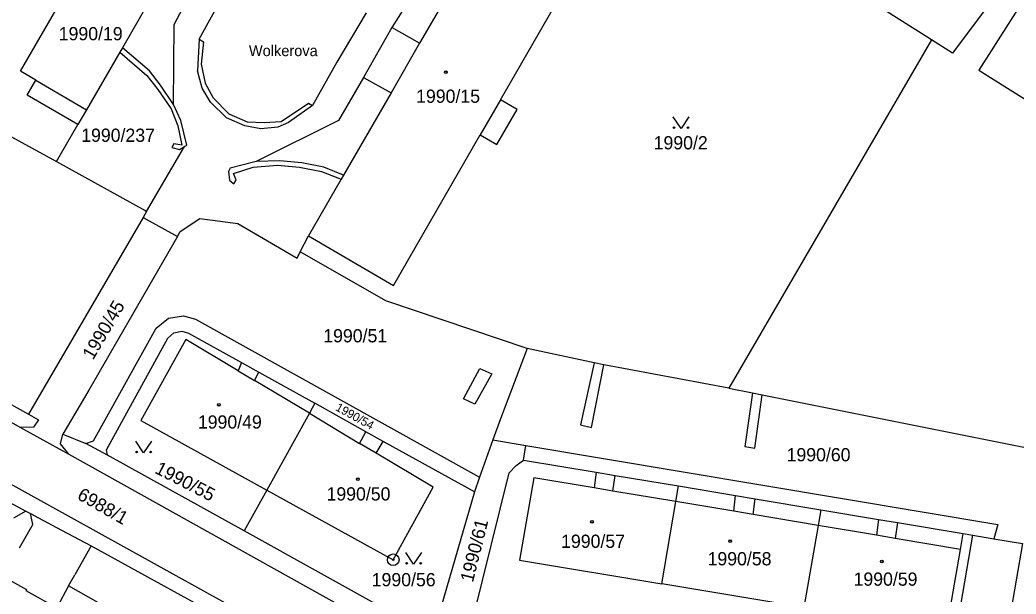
# Model space of a CAD drawing. Extents: x -593183 to -588034, y -1130415 to -1124994.
# Drawn here: x -590406.9 to -590278.8, y -1128863.2 to -1128789.4 of the extents above; entities that cross this region are included whole.
import ezdxf

# ---------------------------------------------------------------- set-up
doc = ezdxf.new("R2010")
doc.units = 0
for name, color, linetype in [('Vrstva 1', 7, 'Continuous'), ('Vrstva 15', 7, 'Continuous'), ('Vrstva 18', 7, 'Continuous'), ('Vrstva 19', 7, 'Continuous'), ('Vrstva 24', 7, 'Continuous'), ('Vrstva 25', 7, 'Continuous'), ('Vrstva 4', 7, 'Continuous')]:
    doc.layers.add(name, color=color, linetype=linetype)

msp = doc.modelspace()

# ---------------------------------------------------------------- linework, layer by layer
at = {"layer": 'Vrstva 1'}
for p, q in [((-590289.7, -1128791.96), (-590319.98, -1128772.7)), ((-590344.89, -1128773.96), (-590355.51, -1128792.36)), ((-590272.32, -1128774.05), (-590287.01, -1128793.67)), ((-590270.51, -1128775.25), (-590283.63, -1128795.85)), ((-590345.12, -1128799.67), (-590333.98, -1128780.33)), ((-590406.84, -1128795.98), (-590398.72, -1128781.94)), ((-590390.24, -1128786.91), (-590393.72, -1128792.95)), ((-590359.09, -1128790.37), (-590362.73, -1128796.8)), ((-590355.51, -1128792.36), (-590359.09, -1128790.37)), ((-590289.7, -1128791.96), (-590315.75, -1128836.76)), ((-590287.01, -1128793.67), (-590289.7, -1128791.96)), ((-590394.06, -1128793.54), (-590398.34, -1128800.94)), ((-590393.72, -1128792.95), (-590394.06, -1128793.54)), ((-590390.23, -1128795.91), (-590393.72, -1128792.95)), ((-590404.85, -1128797.14), (-590406.84, -1128795.98)), ((-590388.82, -1128797.77), (-590390.23, -1128795.91)), ((-590283.63, -1128795.85), (-590267.28, -1128806.15)), ((-590405.96, -1128799.04), (-590404.85, -1128797.14)), ((-590387.15, -1128800.26), (-590388.82, -1128797.77)), ((-590362.73, -1128796.8), (-590359.19, -1128798.74)), ((-590399.44, -1128802.85), (-590405.96, -1128799.04)), ((-590359.19, -1128798.74), (-590365.3, -1128809.34)), ((-590416.61, -1128799.66), (-590402.19, -1128807.61)), ((-590386.21, -1128802.33), (-590387.15, -1128800.26)), ((-590342.95, -1128800.92), (-590345.12, -1128799.67)), ((-590398.34, -1128800.94), (-590399.44, -1128802.85)), ((-590345.57, -1128805.41), (-590342.95, -1128800.92)), ((-590402.19, -1128807.61), (-590399.44, -1128802.85)), ((-590385.44, -1128805.51), (-590386.21, -1128802.33)), ((-590358.85, -1128823.53), (-590347.71, -1128804.18)), ((-590347.71, -1128804.18), (-590345.57, -1128805.41)), ((-590385.74, -1128805.68), (-590385.44, -1128805.51)), ((-590390.62, -1128814), (-590385.74, -1128805.68)), ((-590402.19, -1128807.61), (-590390.78, -1128813.91)), ((-590365.3, -1128809.34), (-590365.6, -1128809.86)), ((-590365.6, -1128809.86), (-590369.8, -1128817.13)), ((-590390.62, -1128814), (-590391.07, -1128814.78)), ((-590390.78, -1128813.91), (-590390.62, -1128814)), ((-590391.07, -1128814.78), (-590405.8, -1128840.07)), ((-590391.07, -1128814.78), (-590386.65, -1128817.22)), ((-590386.29, -1128816.59), (-590383.77, -1128814.91)), ((-590383.77, -1128814.91), (-590378.89, -1128815.56)), ((-590378.89, -1128815.56), (-590371.26, -1128820.01)), ((-590447.37, -1128817.13), (-590405.8, -1128840.07)), ((-590386.65, -1128817.22), (-590386.29, -1128816.59)), ((-590370.86, -1128819.22), (-590369.8, -1128817.13)), ((-590369.8, -1128817.13), (-590358.85, -1128823.53)), ((-590386.65, -1128817.22), (-590392.88, -1128828.1)), ((-590448.27, -1128819.02), (-590406.82, -1128841.78)), ((-590371.26, -1128820.01), (-590370.86, -1128819.22)), ((-590359.85, -1128825.51), (-590370.86, -1128819.22)), ((-590341.68, -1128831.62), (-590359.85, -1128825.51)), ((-590387.81, -1128827.73), (-590385.87, -1128827.42)), ((-590385.87, -1128827.42), (-590384.33, -1128827.87)), ((-590392.88, -1128828.1), (-590398.04, -1128836.98)), ((-590389.39, -1128829.02), (-590387.81, -1128827.73)), ((-590384.33, -1128827.87), (-590347.8, -1128848.2)), ((-590397.46, -1128843.5), (-590389.39, -1128829.02)), ((-590387.87, -1128830.3), (-590387.12, -1128829.62)), ((-590387.12, -1128829.62), (-590386.08, -1128829.4)), ((-590386.08, -1128829.4), (-590385.22, -1128829.66)), ((-590385.22, -1128829.66), (-590378.41, -1128833.45)), ((-590395.75, -1128844.66), (-590387.87, -1128830.3)), ((-590385.55, -1128830.48), (-590391.37, -1128840.88)), ((-590378.82, -1128834.51), (-590385.55, -1128830.48)), ((-590341.68, -1128831.62), (-590345.13, -1128840.7)), ((-590333.08, -1128833.48), (-590341.68, -1128831.62)), ((-590378.41, -1128833.45), (-590378.82, -1128834.51)), ((-590378.41, -1128833.45), (-590376.18, -1128834.69)), ((-590331.81, -1128833.75), (-590333.08, -1128833.48)), ((-590315.75, -1128836.76), (-590331.81, -1128833.75)), ((-590376.18, -1128834.69), (-590368.98, -1128838.69)), ((-590398.04, -1128836.98), (-590401.39, -1128842.66)), ((-590315.75, -1128836.76), (-590312.73, -1128837.33)), ((-590312.73, -1128837.33), (-590311.45, -1128837.58)), ((-590311.45, -1128837.58), (-590275.9, -1128844.73)), ((-590361.07, -1128875.11), (-590426.63, -1128838.82)), ((-590368.98, -1128838.69), (-590369.69, -1128839.97)), ((-590362.41, -1128842.34), (-590368.98, -1128838.69)), ((-590405.8, -1128840.07), (-590404.51, -1128840.82)), ((-590369.69, -1128839.97), (-590375.14, -1128849.84)), ((-590404.51, -1128840.82), (-590405.15, -1128841.77)), ((-590391.37, -1128840.88), (-590375.14, -1128849.84)), ((-590345.13, -1128840.7), (-590346.09, -1128843.4)), ((-590405.15, -1128841.77), (-590406.82, -1128841.78)), ((-590406.82, -1128841.78), (-590400.63, -1128845.21)), ((-590401.67, -1128843.9), (-590401.39, -1128842.66)), ((-590401.39, -1128842.66), (-590398.41, -1128843.86)), ((-590360.18, -1128843.58), (-590362.41, -1128842.34)), ((-590400.63, -1128845.21), (-590401.67, -1128843.9)), ((-590398.41, -1128843.86), (-590397.46, -1128843.5)), ((-590395.62, -1128845.36), (-590398.41, -1128843.86)), ((-590361.08, -1128845.12), (-590360.18, -1128843.58)), ((-590348.47, -1128850.09), (-590360.18, -1128843.58)), ((-590346.09, -1128843.4), (-590347.8, -1128848.2)), ((-590346.09, -1128843.4), (-590341.85, -1128844.11)), ((-590400.63, -1128845.21), (-590361.66, -1128866.93)), ((-590395.62, -1128845.36), (-590395.75, -1128844.66)), ((-590378.05, -1128855.11), (-590395.62, -1128845.36)), ((-590353.79, -1128849.48), (-590361.08, -1128845.12)), ((-590341.85, -1128844.11), (-590281.18, -1128854.26)), ((-590343.11, -1128846.67), (-590342.16, -1128845.99)), ((-590342.16, -1128845.99), (-590332.83, -1128847.55)), ((-590348.88, -1128867.26), (-590344.01, -1128847.62)), ((-590344.01, -1128847.62), (-590343.11, -1128846.67)), ((-590332.83, -1128847.55), (-590333.08, -1128849.56)), ((-590332.83, -1128847.55), (-590330.36, -1128847.96)), ((-590347.8, -1128848.2), (-590348.47, -1128850.09)), ((-590340.83, -1128848.26), (-590342.66, -1128858.87)), ((-590333.08, -1128849.56), (-590340.83, -1128848.26)), ((-590330.36, -1128847.96), (-590322.22, -1128849.32)), ((-590410.27, -1128850.36), (-590406.15, -1128852.55)), ((-590375.14, -1128849.84), (-590378.05, -1128855.11)), ((-590375.14, -1128849.84), (-590358.91, -1128858.81)), ((-590358.91, -1128858.81), (-590353.79, -1128849.48)), ((-590348.47, -1128850.09), (-590353.83, -1128868.54)), ((-590322.56, -1128851.33), (-590322.22, -1128849.32)), ((-590322.22, -1128849.32), (-590314.9, -1128850.55)), ((-590324.38, -1128861.92), (-590322.56, -1128851.33)), ((-590314.9, -1128850.55), (-590312.38, -1128850.97)), ((-590312.38, -1128850.97), (-590303.94, -1128852.38)), ((-590406.15, -1128852.55), (-590405.54, -1128852.88)), ((-590405.54, -1128852.88), (-590404.52, -1128853.42)), ((-590303.94, -1128852.38), (-590304.29, -1128854.4)), ((-590303.94, -1128852.38), (-590296.53, -1128853.62)), ((-590404.52, -1128853.42), (-590401.54, -1128855.01)), ((-590296.53, -1128853.62), (-590294.06, -1128854.03)), ((-590294.06, -1128854.03), (-590285.63, -1128855.44)), ((-590281.18, -1128854.26), (-590281.67, -1128856.1)), ((-590401.54, -1128855.01), (-590397.73, -1128857.04)), ((-590353.83, -1128868.54), (-590378.05, -1128855.11)), ((-590304.29, -1128854.4), (-590306.11, -1128864.97)), ((-590285.98, -1128857.47), (-590285.63, -1128855.44)), ((-590285.63, -1128855.44), (-590284.37, -1128855.65)), ((-590284.37, -1128855.65), (-590281.67, -1128856.1)), ((-590278, -1128856.72), (-590282.19, -1128880.69)), ((-590281.67, -1128856.1), (-590278, -1128856.72)), ((-590397.73, -1128857.04), (-590399.84, -1128860.73)), ((-590397.73, -1128857.04), (-590383.65, -1128864.79)), ((-590287.79, -1128868.03), (-590285.98, -1128857.47)), ((-590342.66, -1128858.87), (-590324.38, -1128861.92)), ((-590400.65, -1128862.15), (-590399.84, -1128860.73)), ((-590306.11, -1128864.97), (-590324.38, -1128861.92)), ((-590400.65, -1128862.15), (-590402.14, -1128864.98))]:
    msp.add_line(p, q, dxfattribs=at)
at = {"layer": 'Vrstva 24'}
for radius in [0.75, 0.0903]:
    msp.add_circle((-590358.91, -1128858.81), radius, dxfattribs=at)
at = {"layer": 'Vrstva 25'}
for points in [[(-590320.9, -1128801.83), (-590321.9, -1128803.33), (-590322.9, -1128801.83)], [(-590390, -1128843.56), (-590391, -1128845.06), (-590392, -1128843.56)], [(-590355.28, -1128857.86), (-590356.28, -1128859.36), (-590357.28, -1128857.86)]]:
    msp.add_lwpolyline(points, dxfattribs=at)
for centre, radius in [((-590352.15, -1128796.1), 0.175), ((-590352.15, -1128796.1), 0.15), ((-590322.8, -1128803.23), 0.1), ((-590321, -1128803.23), 0.1), ((-590381.32, -1128838.88), 0.175), ((-590381.32, -1128838.88), 0.15), ((-590391.9, -1128844.96), 0.1), ((-590390.1, -1128844.96), 0.1), ((-590363.45, -1128848.45), 0.175), ((-590363.45, -1128848.45), 0.15), ((-590333.35, -1128853.93), 0.175), ((-590333.35, -1128853.93), 0.15), ((-590315.59, -1128856.43), 0.175), ((-590315.59, -1128856.43), 0.15), ((-590357.18, -1128859.26), 0.1), ((-590355.38, -1128859.26), 0.1), ((-590296.09, -1128859.05), 0.175), ((-590296.09, -1128859.05), 0.15)]:
    msp.add_circle(centre, radius, dxfattribs=at)
at = {"layer": 'Vrstva 4'}
for p, q in [((-590387.09, -1128789.98), (-590384.15, -1128784.41)), ((-590383.85, -1128791.87), (-590380, -1128784.87)), ((-590356.34, -1128785.96), (-590359.09, -1128790.37)), ((-590362.37, -1128788.45), (-590366.14, -1128794.81)), ((-590387.15, -1128800.26), (-590387.09, -1128789.98)), ((-590383.85, -1128791.87), (-590384.07, -1128795.91)), ((-590383.85, -1128791.87), (-590383.29, -1128792.2)), ((-590383.29, -1128792.2), (-590383.59, -1128795.09)), ((-590355.51, -1128792.36), (-590359.19, -1128798.74)), ((-590394.06, -1128793.54), (-590390.58, -1128796.54)), ((-590383.59, -1128795.09), (-590383.1, -1128797.52)), ((-590366.14, -1128794.81), (-590369.28, -1128800.38)), ((-590390.58, -1128796.54), (-590389.15, -1128798.34)), ((-590383.48, -1128798.16), (-590384.07, -1128795.91)), ((-590404.85, -1128797.14), (-590398.34, -1128800.94)), ((-590383.1, -1128797.52), (-590382.06, -1128799.4)), ((-590362.73, -1128796.8), (-590365.96, -1128802.32)), ((-590389.15, -1128798.34), (-590387.47, -1128800.82)), ((-590382.39, -1128799.96), (-590383.48, -1128798.16)), ((-590380.32, -1128801.97), (-590382.39, -1128799.96)), ((-590382.06, -1128799.4), (-590380.02, -1128801.45)), ((-590373.3, -1128802.43), (-590369.79, -1128800.08)), ((-590369.28, -1128800.38), (-590372.35, -1128802.58)), ((-590369.79, -1128800.08), (-590369.28, -1128800.38)), ((-590345.12, -1128799.67), (-590347.71, -1128804.18)), ((-590387.47, -1128800.82), (-590386.6, -1128803.02)), ((-590380.02, -1128801.45), (-590377.67, -1128802.48)), ((-590386.6, -1128803.02), (-590386.07, -1128805.5)), ((-590377.97, -1128803), (-590380.32, -1128801.97)), ((-590375.94, -1128803.38), (-590377.97, -1128803)), ((-590377.67, -1128802.48), (-590375.48, -1128802.58)), ((-590365.96, -1128802.32), (-590376.51, -1128807.61)), ((-590375.48, -1128802.58), (-590373.3, -1128802.43)), ((-590372.35, -1128802.58), (-590373.73, -1128803.16)), ((-590373.73, -1128803.16), (-590375.94, -1128803.38)), ((-590387.1, -1128805.31), (-590387.37, -1128805.79)), ((-590386.07, -1128805.5), (-590387.1, -1128805.31)), ((-590387.37, -1128805.79), (-590386.39, -1128806.06)), ((-590386.39, -1128806.06), (-590385.74, -1128805.68)), ((-590376.51, -1128807.61), (-590379.85, -1128808.45)), ((-590376.91, -1128808.3), (-590373.8, -1128808.06)), ((-590373.48, -1128807.5), (-590376.51, -1128807.61)), ((-590373.8, -1128808.06), (-590370.96, -1128808.3)), ((-590370.65, -1128807.75), (-590373.48, -1128807.5)), ((-590367.84, -1128808.33), (-590370.65, -1128807.75)), ((-590379.85, -1128808.45), (-590380.1, -1128808.89)), ((-590380.1, -1128808.89), (-590379.94, -1128810.01)), ((-590379.44, -1128809.14), (-590376.91, -1128808.3)), ((-590379.11, -1128809.96), (-590379.44, -1128809.14)), ((-590370.96, -1128808.3), (-590368.14, -1128808.87)), ((-590368.14, -1128808.87), (-590365.6, -1128809.86)), ((-590365.3, -1128809.34), (-590367.84, -1128808.33)), ((-590379.94, -1128810.01), (-590379.4, -1128810.48)), ((-590379.4, -1128810.48), (-590379.11, -1128809.96)), ((-590333.08, -1128833.48), (-590334.83, -1128841.45)), ((-590333.41, -1128841.78), (-590331.81, -1128833.75)), ((-590378.82, -1128834.51), (-590376.74, -1128835.75)), ((-590376.74, -1128835.75), (-590376.18, -1128834.69)), ((-590349.86, -1128838.11), (-590347.78, -1128834.2)), ((-590346.24, -1128834.89), (-590348.41, -1128838.82)), ((-590347.78, -1128834.2), (-590346.24, -1128834.89)), ((-590369.69, -1128839.97), (-590376.74, -1128835.75)), ((-590312.73, -1128837.33), (-590313.72, -1128844.23)), ((-590312.4, -1128844.44), (-590311.45, -1128837.58)), ((-590348.41, -1128838.82), (-590349.86, -1128838.11)), ((-590369.69, -1128839.97), (-590363.22, -1128843.84)), ((-590334.83, -1128841.45), (-590333.41, -1128841.78)), ((-590363.22, -1128843.84), (-590362.41, -1128842.34)), ((-590361.08, -1128845.12), (-590363.22, -1128843.84)), ((-590342.16, -1128845.99), (-590341.85, -1128844.11)), ((-590313.72, -1128844.23), (-590312.4, -1128844.44)), ((-590330.66, -1128849.97), (-590330.36, -1128847.96)), ((-590330.66, -1128849.97), (-590333.08, -1128849.56)), ((-590322.56, -1128851.33), (-590330.66, -1128849.97)), ((-590315.1, -1128852.58), (-590322.56, -1128851.33)), ((-590315.1, -1128852.58), (-590314.9, -1128850.55)), ((-590312.63, -1128852.99), (-590312.38, -1128850.97)), ((-590406.15, -1128852.55), (-590407.73, -1128853.48)), ((-590405.26, -1128854.29), (-590405.54, -1128852.88)), ((-590312.63, -1128852.99), (-590315.1, -1128852.58)), ((-590304.29, -1128854.4), (-590312.63, -1128852.99)), ((-590406.96, -1128857.27), (-590405.26, -1128854.29)), ((-590296.53, -1128853.62), (-590296.78, -1128855.66)), ((-590294.06, -1128854.03), (-590294.35, -1128856.06)), ((-590296.78, -1128855.66), (-590304.29, -1128854.4)), ((-590294.35, -1128856.06), (-590296.78, -1128855.66)), ((-590285.98, -1128857.47), (-590294.35, -1128856.06)), ((-590288.56, -1128879.79), (-590284.37, -1128855.65)), ((-590408.68, -1128861.18), (-590406.07, -1128862.63)), ((-590406.07, -1128862.63), (-590406.14, -1128862.76)), ((-590406.14, -1128862.76), (-590402.14, -1128864.98)), ((-590386.56, -1128870.12), (-590400.65, -1128862.15))]:
    msp.add_line(p, q, dxfattribs=at)

# ---------------------------------------------------------------- texts
at = {"layer": 'Vrstva 15'}
msp.add_text('Wolkerova', height=1.4, dxfattribs=at).set_placement((-590377.46, -1128794.04))
at = {"layer": 'Vrstva 18'}
for s, p in [('1990/237', (-590399.02, -1128805.06)), ('1990/2', (-590325.42, -1128806.03)), ('1990/51', (-590367.9, -1128830.85)), ('1990/60', (-590308.33, -1128846.15)), ('1990/56', (-590361.67, -1128862.22))]:
    msp.add_text(s, height=1.7, dxfattribs=at).set_placement(p)
for s, height, rotation, p in [('1990/45', 1.7, 59.7215, (-590397.5, -1128833.21)), ('1990/54', 1.1, 330.855, (-590366.42, -1128839.53)), ('1990/55', 1.7, 332.7502, (-590389.68, -1128847.59)), ('6988/1', 1.7, 330.2551, (-590399.66, -1128850.92)), ('1990/61', 1.7, 75.9638, (-590348.66, -1128861.8))]:
    msp.add_text(s, height=height, rotation=rotation, dxfattribs=at).set_placement(p)
at = {"layer": 'Vrstva 19'}
for s, p in [('1990/19', (-590401.91, -1128792)), ('1990/15', (-590355.96, -1128800.04)), ('1990/49', (-590384.02, -1128841.94)), ('1990/50', (-590367.48, -1128851.19)), ('1990/57', (-590337.32, -1128857.28)), ('1990/58', (-590318.49, -1128859.53)), ('1990/59', (-590299.72, -1128862.15))]:
    msp.add_text(s, height=1.7, dxfattribs=at).set_placement(p)

doc.saveas('drawing.dxf')
